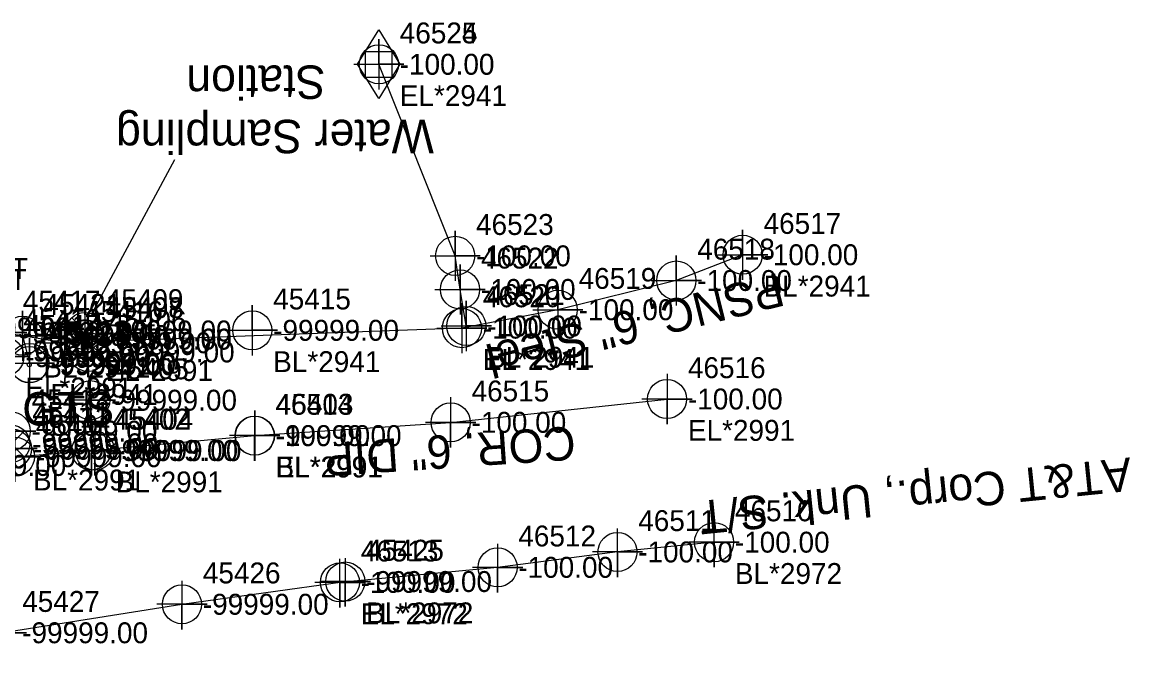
# Model space of a CAD drawing. Extents: x 2083698 to 2094313, y 743246 to 752873.
# Drawn here: x 2093672.8 to 2093805.3, y 743971.1 to 744047.2 of the extents above; entities that cross this region are included whole.
import ezdxf

# ---------------------------------------------------------------- set-up
doc = ezdxf.new("R2010")
doc.units = 0
for name, color, linetype in [('COGO Default Chain', 7, 'Continuous'), ('COGO Default Curve', 7, 'Continuous'), ('COGO Default Parcel', 7, 'Continuous'), ('COGO Default Point Number', 7, 'Continuous'), ('Exist Property Line', 7, 'Continuous'), ('Exist Property Monument Leader', 7, 'Continuous'), ('Exist Right of Way Easement Line', 7, 'Continuous'), ('Exist Right of Way Easement Line Leader', 7, 'Continuous'), ('Exist Right of Way Easement Line Text', 7, 'Continuous'), ('Exist Right of Way Line', 7, 'Continuous'), ('Exist Right of Way Line Leader', 7, 'Continuous'), ('Exist Right of Way Line Text', 7, 'Continuous'), ('Exist Right of Way Width CELL', 7, 'Continuous'), ('Exist Roads EOP', 7, 'Continuous'), ('Exist Roads EOP Leader', 7, 'Continuous'), ('Exist Roads EOP Text', 7, 'Continuous'), ('Exist Utilities Gas Meter CELL', 7, 'Continuous'), ('Exist Utilities Gas Meter Cogo Elevation', 7, 'Continuous'), ('Exist Utilities Gas Meter Cogo Number', 7, 'Continuous'), ('Exist Utilities Gas UG Line SUE LOS B', 7, 'Continuous'), ('Exist Utilities Gas UG Line SUE LOS B Text', 7, 'Continuous'), ('Exist Utilities Other Located Object CELL', 7, 'Continuous'), ('Exist Utilities Other Located Object Text', 7, 'Continuous'), ('Exist Utilities Telephone UG Conduit SUE LOS B', 7, 'Continuous'), ('Exist Utilities Telephone UG Conduit SUE LOS B Text', 7, 'Continuous'), ('Exist Utilities Water UG Line SUE LOS B', 7, 'Continuous'), ('Exist Utilities Water UG Line SUE LOS B Text', 7, 'Continuous'), ('Exist Utilities Water Valve Leader', 7, 'Continuous'), ('Exist Utilities Water Valve Text', 7, 'Continuous'), ('Old_Level_20', 7, 'Continuous'), ('Scratch_Level_0', 7, 'Continuous'), ('Scratch_Level_2', 7, 'Continuous'), ('Scratch_Level_3', 7, 'Continuous')]:
    doc.layers.add(name, color=color, linetype=linetype)

msp = doc.modelspace()

# ---------------------------------------------------------------- linework, layer by layer
at = {"layer": 'COGO Default Curve'}
for points in [[(2093712.46, 744042.14), (2093718.46, 744042.14), (2093715.46, 744042.14), (2093715.46, 744045.14), (2093715.46, 744039.14)], [(2093721.59, 744019.22), (2093727.59, 744019.22), (2093724.59, 744019.22), (2093724.59, 744022.22), (2093724.59, 744016.22)], [(2093756, 744019.35), (2093762, 744019.35), (2093759, 744019.35), (2093759, 744022.35), (2093759, 744016.35)], [(2093748.06, 744016.27), (2093754.06, 744016.27), (2093751.06, 744016.27), (2093751.06, 744019.27), (2093751.06, 744013.27)], [(2093722.17, 744015.2), (2093728.17, 744015.2), (2093725.17, 744015.2), (2093725.17, 744018.2), (2093725.17, 744012.2)], [(2093733.87, 744012.77), (2093739.87, 744012.77), (2093736.87, 744012.77), (2093736.87, 744015.77), (2093736.87, 744009.77)], [(2093667.34, 744010.05), (2093673.34, 744010.05), (2093670.34, 744010.05), (2093670.34, 744013.05), (2093670.34, 744007.05)], [(2093669.8, 744009.66), (2093675.8, 744009.66), (2093672.8, 744009.66), (2093672.8, 744012.66), (2093672.8, 744006.66)], [(2093697.31, 744010.31), (2093703.31, 744010.31), (2093700.31, 744010.31), (2093700.31, 744013.31), (2093700.31, 744007.31)], [(2093722.4, 744010.57), (2093728.4, 744010.57), (2093725.4, 744010.57), (2093725.4, 744013.57), (2093725.4, 744007.57)], [(2093722.92, 744010.83), (2093728.92, 744010.83), (2093725.92, 744010.83), (2093725.92, 744013.83), (2093725.92, 744007.83)], [(2093674.82, 744008.82), (2093680.82, 744008.82), (2093677.82, 744008.82), (2093677.82, 744011.82), (2093677.82, 744005.82)], [(2093670.64, 744006.39), (2093676.64, 744006.39), (2093673.64, 744006.39), (2093673.64, 744009.39), (2093673.64, 744003.39)]]:
    msp.add_lwpolyline(points, dxfattribs=at)
for centre in [(2093715.46, 744042.14), (2093724.59, 744019.22), (2093759, 744019.35), (2093751.06, 744016.27), (2093725.17, 744015.2), (2093736.87, 744012.77), (2093700.31, 744010.31), (2093725.4, 744010.57), (2093725.92, 744010.83), (2093672.8, 744009.66), (2093677.82, 744008.82), (2093673.64, 744006.39)]:
    msp.add_circle(centre, 2.34, dxfattribs=at)
at = {"layer": 'COGO Default Point Number'}
for points in [[(2093680.27, 744012.25), (2093680.27, 744006.25), (2093680.27, 744009.25), (2093683.27, 744009.25), (2093677.27, 744009.25)], [(2093670.64, 744010.16), (2093670.64, 744004.16), (2093670.64, 744007.16), (2093673.64, 744007.16), (2093667.64, 744007.16)], [(2093680.64, 744010.72), (2093680.64, 744004.72), (2093680.64, 744007.72), (2093683.64, 744007.72), (2093677.64, 744007.72)], [(2093680.92, 744004.95), (2093680.92, 743998.95), (2093680.92, 744001.95), (2093683.92, 744001.95), (2093677.92, 744001.95)], [(2093749.95, 744005.09), (2093749.95, 743999.09), (2093749.95, 744002.09), (2093752.95, 744002.09), (2093746.95, 744002.09)], [(2093724.05, 744002.3), (2093724.05, 743996.3), (2093724.05, 743999.3), (2093727.05, 743999.3), (2093721.05, 743999.3)], [(2093671.39, 744001.24), (2093671.39, 743995.24), (2093671.39, 743998.24), (2093674.39, 743998.24), (2093668.39, 743998.24)], [(2093700.58, 744000.71), (2093700.58, 743994.71), (2093700.58, 743997.71), (2093703.58, 743997.71), (2093697.58, 743997.71)], [(2093700.62, 744000.71), (2093700.62, 743994.71), (2093700.62, 743997.71), (2093703.62, 743997.71), (2093697.62, 743997.71)], [(2093671.56, 743999.15), (2093671.56, 743993.15), (2093671.56, 743996.15), (2093674.56, 743996.15), (2093668.56, 743996.15)], [(2093671.9, 743998.19), (2093671.9, 743992.19), (2093671.9, 743995.19), (2093674.9, 743995.19), (2093668.9, 743995.19)], [(2093681.05, 743998.93), (2093681.05, 743992.93), (2093681.05, 743995.93), (2093684.05, 743995.93), (2093678.05, 743995.93)], [(2093681.45, 743998.92), (2093681.45, 743992.92), (2093681.45, 743995.92), (2093684.45, 743995.92), (2093678.45, 743995.92)]]:
    msp.add_lwpolyline(points, dxfattribs=at)
for centre in [(2093680.27, 744009.25), (2093680.64, 744007.72), (2093670.64, 744007.16), (2093680.92, 744001.95), (2093749.95, 744002.09), (2093724.05, 743999.3), (2093671.39, 743998.24), (2093700.58, 743997.71), (2093700.62, 743997.71), (2093671.56, 743996.15), (2093681.05, 743995.93), (2093681.45, 743995.92), (2093671.9, 743995.19)]:
    msp.add_circle(centre, 2.34, dxfattribs=at)
at = {"layer": 'Exist Right of Way Line Text'}
for points in [[(2093755.55, 743987.78), (2093755.58, 743981.96), (2093755.57, 743984.96), (2093758.58, 743984.96), (2093752.58, 743984.96)], [(2093743.99, 743986.6), (2093744.02, 743980.79), (2093744, 743983.79), (2093747.02, 743983.79), (2093741.02, 743983.79)], [(2093729.64, 743984.76), (2093729.67, 743978.95), (2093729.65, 743981.95), (2093732.67, 743981.95), (2093726.67, 743981.95)], [(2093710.76, 743982.96), (2093710.8, 743977.15), (2093710.78, 743980.15), (2093713.8, 743980.15), (2093707.8, 743980.15)], [(2093711.41, 743983.06), (2093711.44, 743977.25), (2093711.43, 743980.25), (2093714.44, 743980.25), (2093708.44, 743980.25)], [(2093691.86, 743980.34), (2093691.89, 743974.53), (2093691.87, 743977.53), (2093694.89, 743977.53), (2093688.89, 743977.53)], [(2093670.24, 743976.94), (2093670.27, 743971.12), (2093670.25, 743974.12), (2093673.27, 743974.12), (2093667.27, 743974.12)]]:
    msp.add_lwpolyline(points, dxfattribs=at)
for centre in [(2093744.02, 743983.79), (2093755.58, 743984.96), (2093729.67, 743981.95), (2093710.8, 743980.15), (2093711.44, 743980.25), (2093691.89, 743977.53)]:
    msp.add_circle(centre, 2.34, dxfattribs=at)
at = {"layer": 'Exist Roads EOP'}
for points in [[(2093681.84, 744011.8), (2093678.7, 744008.65), (2093680.27, 744010.23), (2093681.84, 744008.65), (2093678.7, 744011.8)], [(2093681.89, 744010.83), (2093678.74, 744007.69), (2093680.31, 744009.26), (2093681.89, 744007.69), (2093678.74, 744010.83)], [(2093673.05, 743998.3), (2093669.9, 743995.15), (2093671.47, 743996.73), (2093673.05, 743995.15), (2093669.9, 743998.3)]]:
    msp.add_lwpolyline(points, dxfattribs=at)
for centre in [(2093680.27, 744010.23), (2093680.31, 744009.26), (2093671.47, 743996.73)]:
    msp.add_circle(centre, 2.23, dxfattribs=at)
at = {"layer": 'Exist Utilities Gas Meter CELL'}
msp.add_line((2093715.45, 744042.14), (2093715.45, 744042.14), dxfattribs=at)
for points in [[(2093712.91, 744042.14), (2093715.45, 744046.26), (2093717.98, 744042.14), (2093715.45, 744038.03), (2093712.91, 744042.14)], [(2093713.87, 744043.68), (2093717.02, 744043.68), (2093717.02, 744040.57), (2093713.87, 744040.57), (2093713.87, 744043.68)]]:
    msp.add_lwpolyline(points, dxfattribs=at)
at = {"layer": 'Exist Utilities Gas UG Line SUE LOS B'}
msp.add_line((2093672.8, 744009.66), (2093673.64, 744006.39), dxfattribs=at)
for points in [[(2093725.92, 744010.83), (2093725.17, 744015.2), (2093724.59, 744019.22), (2093715.46, 744042.14)], [(2093759, 744019.35), (2093751.06, 744016.27), (2093736.87, 744012.77), (2093725.4, 744010.57)], [(2093725.4, 744010.57), (2093677.82, 744008.82), (2093670.34, 744010.05), (2093661.08, 744010.6), (2093652.85, 744010.3), (2093647.2, 744010)]]:
    msp.add_lwpolyline(points, dxfattribs=at)
at = {"layer": 'Exist Utilities Other Located Object CELL'}
for radius in [2.18, 0.24]:
    msp.add_circle((2093673.62, 744006.19), radius, dxfattribs=at)
at = {"layer": 'Exist Utilities Telephone UG Conduit SUE LOS B'}
for points in [[(2093755.57, 743984.96), (2093744, 743983.79), (2093729.65, 743981.95), (2093710.78, 743980.15)], [(2093623.75, 743977.59), (2093635.08, 743974.82), (2093652.65, 743973.01), (2093670.27, 743974.12), (2093691.89, 743977.53), (2093711.44, 743980.25)]]:
    msp.add_lwpolyline(points, dxfattribs=at)
at = {"layer": 'Exist Utilities Water UG Line SUE LOS B'}
for points in [[(2093681.45, 743995.92), (2093680.92, 744001.95), (2093680.64, 744007.72), (2093680.27, 744009.25)], [(2093700.58, 743997.71), (2093724.05, 743999.3), (2093749.95, 744002.09)], [(2093631.87, 743992.79), (2093646.43, 743993.26), (2093660.49, 743994.14), (2093671.9, 743995.19), (2093681.05, 743995.93), (2093700.62, 743997.71)]]:
    msp.add_lwpolyline(points, dxfattribs=at)
at = {"layer": 'Exist Utilities Water Valve Leader'}
msp.add_line((2093681.13, 744012.36), (2093691.03, 744030.74), dxfattribs=at)

# ---------------------------------------------------------------- texts
at = {"layer": 'COGO Default Chain'}
for s, p in [('-100.00', (2093717.96, 744040.89)), ('-100.00', (2093727.09, 744017.97)), ('-100.00', (2093761.5, 744018.1)), ('-100.00', (2093753.56, 744015.02)), ('-100.00', (2093727.67, 744013.95)), ('-100.00', (2093739.37, 744011.52)), ('-99999.00', (2093663.58, 744009.35)), ('-99999.00', (2093672.84, 744008.8)), ('-99999.00', (2093702.81, 744009.06)), ('-100.00', (2093727.9, 744009.32)), ('-100.00', (2093728.42, 744009.58)), ('-99999.00', (2093675.3, 744008.41)), ('-99999.00', (2093680.32, 744007.57)), ('-99999.00', (2093676.14, 744005.14))]:
    msp.add_text(s, height=2.5, dxfattribs=at).set_placement(p)
at = {"layer": 'COGO Default Parcel'}
msp.add_text('45424', height=2.5, dxfattribs=at).set_placement((2093676.12, 744008.69))
at = {"layer": 'Exist Property Line'}
for s, p in [('-99999.00', (2093682.77, 744008)), ('-99999.00', (2093683.14, 744006.47)), ('-99999.00', (2093673.14, 744005.91)), ('-100.00', (2093752.45, 744000.84)), ('-99999.00', (2093683.42, 744000.7)), ('-99999.00', (2093673.89, 743996.99)), ('-100.00', (2093726.55, 743998.05)), ('-100.00', (2093703.08, 743996.46)), ('-99999.00', (2093703.12, 743996.46)), ('-99999.00', (2093674.06, 743994.9)), ('-99999.00', (2093683.55, 743994.68)), ('-99999.00', (2093683.95, 743994.67)), ('-99999.00', (2093662.99, 743992.89)), ('-99999.00', (2093674.4, 743993.94))]:
    msp.add_text(s, height=2.5, dxfattribs=at).set_placement(p)
at = {"layer": 'Exist Property Monument Leader'}
for s, p in [('BL*2951 DOT', (2093652.64, 744016.46)), ('EL*2951 DOT', (2093652.5, 744015.13))]:
    msp.add_text(s, height=2.5, dxfattribs=at).set_placement(p)
at = {"layer": 'Exist Right of Way Easement Line'}
for s, p in [('EL*2941', (2093717.96, 744037.14)), ('BL*2941', (2093761.5, 744014.35)), ('BL*2941', (2093702.81, 744005.31)), ('EL*2941', (2093727.9, 744005.57)), ('BL*2941', (2093728.42, 744005.83)), ('BL*2941', (2093675.3, 744004.66)), ('EL*2941', (2093676.14, 744001.39))]:
    msp.add_text(s, height=2.5, dxfattribs=at).set_placement(p)
at = {"layer": 'Exist Right of Way Easement Line Leader'}
msp.add_text('-99999.00', height=2.5, dxfattribs=at).set_placement((2093672.91, 744006.59))
at = {"layer": 'Exist Right of Way Easement Line Text'}
msp.add_text('45410', height=2.5, dxfattribs=at).set_placement((2093672.91, 744010.34))
at = {"layer": 'Exist Right of Way Line'}
for s, p in [('45407', (2093682.77, 744011.75)), ('45406', (2093683.14, 744010.22)), ('45414', (2093673.14, 744009.66)), ('45405', (2093683.42, 744004.45)), ('46516', (2093752.45, 744004.59)), ('45413', (2093673.89, 744000.74)), ('46515', (2093726.55, 744001.8)), ('46514', (2093703.08, 744000.21)), ('45403', (2093703.12, 744000.21)), ('45412', (2093674.06, 743998.65)), ('45402', (2093683.55, 743998.43)), ('45404', (2093683.95, 743998.42)), ('45401', (2093674.4, 743997.69))]:
    msp.add_text(s, height=2.5, dxfattribs=at).set_placement(p)
at = {"layer": 'Exist Right of Way Line Leader'}
for s, p in [('46511', (2093746.5, 743986.29)), ('46510', (2093758.07, 743987.46)), ('46512', (2093732.15, 743984.45)), ('46513', (2093713.28, 743982.65)), ('45425', (2093713.94, 743982.75)), ('45426', (2093694.39, 743980.03)), ('45427', (2093672.77, 743976.62))]:
    msp.add_text(s, height=2.5, dxfattribs=at).set_placement(p)
at = {"layer": 'Exist Right of Way Width CELL'}
for s, p in [('EL*2991', (2093682.77, 744004.25)), ('EL*2991', (2093673.14, 744002.16)), ('EL*2991', (2093752.45, 743997.09)), ('BL*2991', (2093703.08, 743992.71)), ('EL*2991', (2093703.12, 743992.71)), ('BL*2991', (2093674.06, 743991.15)), ('BL*2991', (2093683.95, 743990.92))]:
    msp.add_text(s, height=2.5, dxfattribs=at).set_placement(p)
at = {"layer": 'Exist Roads EOP Leader'}
for p in [(2093682.77, 744008.98), (2093682.81, 744008.01), (2093673.97, 743995.48)]:
    msp.add_text('-99999.00', height=2.5, dxfattribs=at).set_placement(p)
at = {"layer": 'Exist Roads EOP Text'}
for s, p in [('45409', (2093682.77, 744012.73)), ('45408', (2093682.81, 744011.76)), ('45411', (2093673.97, 743999.23))]:
    msp.add_text(s, height=2.5, dxfattribs=at).set_placement(p)
at = {"layer": 'Exist Utilities Gas Meter Cogo Elevation'}
msp.add_text('-100.00', height=2.5, dxfattribs=at).set_placement((2093717.95, 744040.89))
at = {"layer": 'Exist Utilities Gas Meter Cogo Number'}
msp.add_text('46525', height=2.5, dxfattribs=at).set_placement((2093717.95, 744044.64))
at = {"layer": 'Exist Utilities Gas UG Line SUE LOS B Text'}
msp.add_text('PSNC, 6" Steel', height=4, rotation=193.8408, dxfattribs=at).set_placement((2093763.31, 744017.23))
at = {"layer": 'Exist Utilities Other Located Object Text'}
msp.add_text('GTS', height=4, dxfattribs=at).set_placement((2093672.77, 743998.92))
at = {"layer": 'Exist Utilities Telephone UG Conduit SUE LOS B Text'}
msp.add_text('AT&T Corp., Unk. S/T', height=4, rotation=185.7937, dxfattribs=at).set_placement((2093805.35, 743995.11))
at = {"layer": 'Exist Utilities Water UG Line SUE LOS B Text'}
msp.add_text('COR, 6" DIP', height=4, rotation=183.8771, dxfattribs=at).set_placement((2093738.85, 743998.85))
at = {"layer": 'Exist Utilities Water Valve Text'}
for s, p in [('Station', (2093709.06, 744042)), ('Water Sampling', (2093722.04, 744035.5))]:
    msp.add_text(s, height=4, rotation=180, dxfattribs=at).set_placement(p)
at = {"layer": 'Old_Level_20'}
for s, p in [('46524', (2093717.96, 744044.64)), ('46523', (2093727.09, 744021.72)), ('46517', (2093761.5, 744021.85)), ('46518', (2093753.56, 744018.77)), ('46522', (2093727.67, 744017.7)), ('46519', (2093739.37, 744015.27)), ('45415', (2093702.81, 744012.81)), ('46520', (2093727.9, 744013.07)), ('46521', (2093728.42, 744013.33)), ('45417', (2093672.84, 744012.55)), ('45421', (2093675.3, 744012.16)), ('45416', (2093680.32, 744011.32)), ('45423', (2093676.14, 744008.89))]:
    msp.add_text(s, height=2.5, dxfattribs=at).set_placement(p)
at = {"layer": 'Scratch_Level_0'}
msp.add_text('-99999.00', height=2.5, dxfattribs=at).set_placement((2093676.12, 744004.94))
at = {"layer": 'Scratch_Level_2'}
for s, p in [('-100.00', (2093758.07, 743983.71)), ('-100.00', (2093746.5, 743982.54)), ('-100.00', (2093732.15, 743980.7)), ('-100.00', (2093713.28, 743978.9)), ('-99999.00', (2093713.94, 743979)), ('-99999.00', (2093694.39, 743976.28)), ('-99999.00', (2093672.77, 743972.87))]:
    msp.add_text(s, height=2.5, dxfattribs=at).set_placement(p)
at = {"layer": 'Scratch_Level_3'}
for s, p in [('BL*2972', (2093758.07, 743979.96)), ('EL*2972', (2093713.28, 743975.15)), ('BL*2972', (2093713.94, 743975.25))]:
    msp.add_text(s, height=2.5, dxfattribs=at).set_placement(p)

doc.saveas('drawing.dxf')
